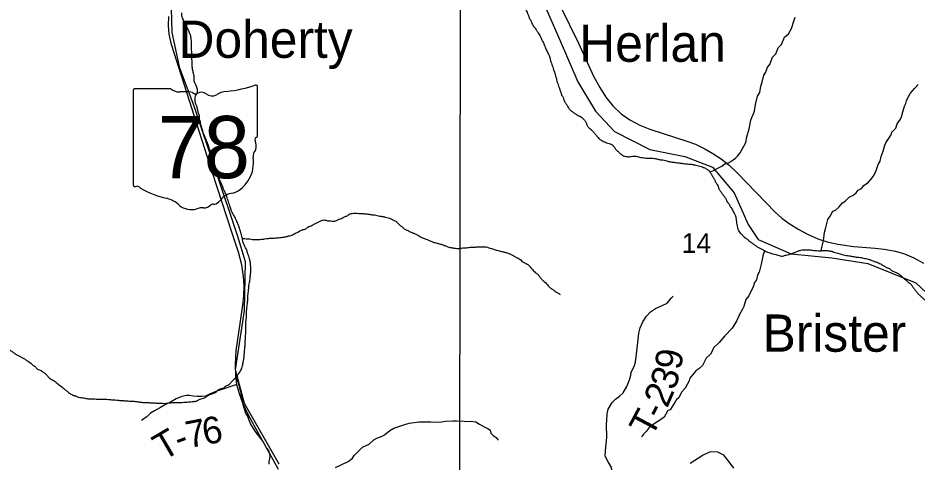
# Model space of a CAD drawing. Extents: x 0 to 191, y 0 to 55.
# Drawn here: x 147.505 to 148.459, y 19.453 to 19.924 of the extents above; entities that cross this region are included whole.
import ezdxf

# ---------------------------------------------------------------- set-up
doc = ezdxf.new("R2010")
doc.units = 0
for name, color, linetype in [('GM_X_Corporation', 7, 'Continuous'), ('GM_X_County_Road', 7, 'Continuous'), ('GM_X_Minor_River', 7, 'Continuous'), ('GM_X_Rail_Line', 7, 'Continuous'), ('GM_X_Section_Text', 7, 'Continuous'), ('GM_X_State_Location', 7, 'Continuous'), ('GM_X_State_Route', 7, 'Continuous'), ('GM_X_State_Shield', 7, 'Continuous'), ('GM_X_Township_Road', 7, 'Continuous'), ('GM_X_Township_Road_Text', 7, 'Continuous'), ('GM_X_Unincorporated_Text', 7, 'Continuous')]:
    doc.layers.add(name, color=color, linetype=linetype)

msp = doc.modelspace()

# ---------------------------------------------------------------- linework, layer by layer
at = {"layer": 'GM_X_Corporation'}
msp.add_lwpolyline([(147.97486, 19.94949), (148.48051, 19.94079), (148.47431, 19.43234), (147.97418, 19.43959)], close=True, dxfattribs=at)
at = {"layer": 'GM_X_County_Road'}
msp.add_lwpolyline([(148.26489, 19.44636), (148.25986, 19.45317), (148.25424, 19.46027), (148.24802, 19.46323), (148.23973, 19.46353), (148.23233, 19.45998), (148.21871, 19.4511)], dxfattribs=at)
at = {"layer": 'GM_X_Minor_River'}
for points in [[(148.23982, 19.76009), (148.2397, 19.76071), (148.24328, 19.7619), (148.24741, 19.76424), (148.25211, 19.76659), (148.25548, 19.76911), (148.25924, 19.7703), (148.26168, 19.77167), (148.26656, 19.77497), (148.26898, 19.77728), (148.27177, 19.78093), (148.27766, 19.79166), (148.2789, 19.79776), (148.28104, 19.80635), (148.28299, 19.8155), (148.28408, 19.81837), (148.28592, 19.8222), (148.28702, 19.82487), (148.28805, 19.83211), (148.29019, 19.8407), (148.2924, 19.84472), (148.29362, 19.85158), (148.29508, 19.85579), (148.29667, 19.86304), (148.2989, 19.8663), (148.30052, 19.87146), (148.30313, 19.87435), (148.30585, 19.88237), (148.30958, 19.88584), (148.31195, 19.89196), (148.31549, 19.89562), (148.3186, 19.90327), (148.32308, 19.90714), (148.32603, 19.9125), (148.32893, 19.92148), (148.33021, 19.92473)], [(148.3577, 19.67696), (148.3584, 19.68043), (148.35983, 19.68615), (148.36034, 19.68996), (148.36085, 19.69415), (148.36156, 19.69758), (148.36227, 19.70026), (148.36316, 19.70445), (148.36459, 19.70998), (148.36719, 19.71363), (148.37014, 19.71881), (148.37277, 19.71998), (148.37669, 19.72346), (148.38041, 19.72788), (148.38304, 19.72944), (148.38733, 19.73387), (148.39146, 19.73583), (148.39483, 19.73835), (148.39706, 19.74123), (148.40063, 19.7428), (148.40304, 19.74607), (148.40791, 19.74956), (148.41033, 19.75263), (148.41293, 19.75571), (148.4155, 19.76107), (148.41823, 19.76853), (148.42026, 19.77198), (148.42132, 19.77693), (148.42332, 19.78267), (148.42512, 19.78877), (148.42622, 19.79145), (148.43196, 19.7999), (148.43268, 19.80276), (148.43678, 19.80681), (148.43841, 19.81139), (148.44193, 19.81658), (148.44303, 19.81906), (148.44428, 19.82422), (148.44608, 19.83033), (148.44737, 19.833), (148.44827, 19.83587), (148.45047, 19.84065), (148.45195, 19.84353), (148.45697, 19.8493), (148.4607, 19.85316)], [(148.29715, 19.67729), (148.29697, 19.67539), (148.29606, 19.67291), (148.29501, 19.66776), (148.29394, 19.66281), (148.29199, 19.65422), (148.29014, 19.65116), (148.28889, 19.6462), (148.28704, 19.64332), (148.28559, 19.63874), (148.281, 19.62917), (148.27765, 19.62513), (148.27568, 19.61788), (148.27402, 19.61501), (148.27089, 19.60926), (148.26777, 19.60218), (148.26315, 19.59471), (148.25532, 19.58662), (148.24937, 19.5795), (148.24321, 19.57409), (148.2423, 19.57123), (148.24009, 19.56721), (148.23561, 19.56296), (148.23156, 19.5553), (148.22783, 19.55164), (148.22445, 19.54969), (148.21813, 19.54181), (148.21742, 19.53895), (148.21318, 19.5311), (148.20946, 19.52686), (148.20671, 19.52074), (148.20408, 19.51919), (148.20261, 19.51669), (148.19724, 19.50826), (148.19479, 19.50746), (148.19111, 19.50057), (148.18605, 19.49689), (148.18249, 19.49475), (148.17893, 19.49242), (148.1763, 19.49086), (148.17388, 19.48817), (148.17203, 19.48529), (148.16905, 19.48221), (148.16682, 19.47951)], [(147.73768, 19.5444), (147.73708, 19.54193), (147.73867, 19.53701), (147.74027, 19.53133), (147.74087, 19.52887), (147.74148, 19.52584), (147.74191, 19.52261), (147.74271, 19.51939), (147.74374, 19.5137), (147.74493, 19.51049), (147.74653, 19.50462), (147.74904, 19.50085), (147.74983, 19.49839), (147.75238, 19.49235), (147.75607, 19.48613), (147.75916, 19.4818), (147.76185, 19.47899), (147.76359, 19.47635), (147.76553, 19.47353), (147.76747, 19.47013), (147.76902, 19.46768), (147.77114, 19.46505), (147.77214, 19.46164), (147.77255, 19.45918), (147.77221, 19.4567), (147.7715, 19.45346), (147.77117, 19.45042)], [(147.84199, 19.44685), (147.85552, 19.4535), (147.8602, 19.4568), (147.86205, 19.45986), (147.87082, 19.46873), (147.87777, 19.47187), (147.88281, 19.4765), (147.886, 19.47825), (147.89165, 19.48042), (147.89428, 19.4816), (147.89989, 19.48643), (147.90402, 19.48858), (147.91136, 19.49115), (147.91457, 19.49215), (147.92022, 19.49394), (147.92305, 19.49436), (147.93041, 19.49541), (147.93495, 19.49547), (147.94328, 19.4954), (147.94726, 19.49527), (147.95501, 19.49556), (147.95879, 19.49619), (147.96654, 19.49668), (147.97071, 19.49654), (147.97866, 19.49628), (147.98169, 19.49594), (147.98585, 19.49599), (147.99097, 19.49531), (147.99498, 19.49289), (147.99994, 19.4903), (148.00375, 19.48826), (148.00624, 19.48659), (148.00685, 19.48355), (148.00954, 19.48093), (148.0126, 19.47869), (148.01472, 19.47587)]]:
    msp.add_lwpolyline(points, dxfattribs=at)
for points in [[(147.90374, 20.02722), (147.9038, 20.02728), (147.90625, 20.02977), (147.90851, 20.03112), (147.91097, 20.03227), (147.91362, 20.03305), (147.91741, 20.03459), (147.92044, 20.03556), (147.92385, 20.03597), (147.92669, 20.03637), (147.93219, 20.0364), (147.93447, 20.03623), (147.93732, 20.03606), (147.93998, 20.03588), (147.94245, 20.03495), (147.94512, 20.03345), (147.9474, 20.0327), (147.95349, 20.0297), (147.95597, 20.02858), (147.9594, 20.02708), (147.96225, 20.02558), (147.9653, 20.02351), (147.96797, 20.02201), (147.97102, 20.02032), (147.97483, 20.01825), (147.97749, 20.01694), (147.97997, 20.01563), (147.98246, 20.01261), (147.98512, 20.01262), (147.98779, 20.01036), (147.9899, 20.00753), (147.99258, 20.00431), (147.99487, 20.00186), (147.99832, 19.99675), (148.00005, 19.99448), (148.00158, 19.99145), (148.00312, 19.98899), (148.00504, 19.98634), (148.00657, 19.98351), (148.00811, 19.98124), (148.01079, 19.97821), (148.01308, 19.97576), (148.01556, 19.97369), (148.01786, 19.97123), (148.02035, 19.96802), (148.02245, 19.96556), (148.02495, 19.96178), (148.02762, 19.95856), (148.02992, 19.95573), (148.0326, 19.95252), (148.03414, 19.9493), (148.03625, 19.94684), (148.03741, 19.94381), (148.03914, 19.94059), (148.04144, 19.93719), (148.04317, 19.93435), (148.04451, 19.93208), (148.04548, 19.9298), (148.04663, 19.92715), (148.04779, 19.92412), (148.04933, 19.9209), (148.05068, 19.91787), (148.05184, 19.9156), (148.05394, 19.91295), (148.05548, 19.91068), (148.05759, 19.90746), (148.05893, 19.90519), (148.06028, 19.90216), (148.06221, 19.89856), (148.06336, 19.8961), (148.06433, 19.89364), (148.06549, 19.8908), (148.06761, 19.88644), (148.06876, 19.88417), (148.06973, 19.88171), (148.07032, 19.87848), (148.07129, 19.87583)], [(147.74657, 19.58724), (147.74693, 19.59028), (147.74689, 19.59502), (147.74706, 19.59844), (147.74703, 19.60167), (147.74739, 19.6049), (147.74755, 19.60889), (147.74789, 19.61421), (147.74843, 19.61935), (147.74897, 19.62372), (147.74913, 19.62771), (147.74929, 19.63113), (147.74966, 19.6336), (147.75001, 19.63778), (147.75073, 19.6431), (147.75128, 19.64577), (147.75145, 19.64843), (147.75199, 19.65261), (147.75215, 19.65641), (147.75213, 19.65907), (147.75172, 19.66419), (147.75093, 19.66837), (147.74996, 19.67102), (147.74899, 19.67386), (147.74783, 19.67765), (147.74648, 19.67992), (147.74513, 19.68314), (147.74416, 19.6858), (147.74299, 19.69111), (147.74162, 19.69623), (147.74065, 19.69945), (147.73987, 19.70192), (147.73852, 19.70551), (147.7364, 19.71025), (147.73448, 19.71404), (147.73255, 19.71744), (147.73121, 19.72028), (147.72985, 19.72445), (147.7281, 19.73014), (147.72616, 19.73602), (147.72404, 19.74094), (147.72269, 19.74378), (147.72153, 19.74681), (147.71941, 19.75155), (147.71825, 19.75496), (147.7169, 19.75761), (147.71593, 19.76007), (147.71458, 19.76386), (147.71321, 19.76879), (147.71205, 19.77201), (147.71088, 19.77695), (147.7103, 19.77922), (147.70894, 19.78358), (147.70719, 19.78832), (147.70584, 19.79211), (147.70468, 19.79476), (147.70352, 19.79798), (147.70198, 19.80139), (147.7012, 19.80424), (147.70003, 19.80784), (147.69906, 19.81125), (147.69866, 19.8141), (147.69789, 19.81675), (147.69787, 19.81903), (147.6967, 19.82282), (147.69592, 19.82605), (147.69475, 19.83022), (147.69359, 19.83306), (147.693, 19.83705), (147.69317, 19.83933), (147.69391, 19.84199), (147.69522, 19.84428), (147.69558, 19.84808), (147.69422, 19.85206), (147.69287, 19.8549), (147.6921, 19.85718), (147.69207, 19.86117), (147.69108, 19.8661), (147.6903, 19.87008), (147.68989, 19.87388), (147.68987, 19.87654), (147.68965, 19.88053), (147.68944, 19.88394), (147.6894, 19.88964), (147.68919, 19.8923), (147.68914, 19.89971), (147.68874, 19.90218), (147.68834, 19.90559), (147.68718, 19.90787), (147.68641, 19.91033), (147.68506, 19.91298), (147.68352, 19.91544), (147.68217, 19.91828), (147.68083, 19.92131), (147.67986, 19.92359), (147.67908, 19.92624), (147.67906, 19.92909)], [(148.07129, 19.87583), (148.07225, 19.87336), (148.07303, 19.87052), (148.07419, 19.86749), (148.07497, 19.86483), (148.07556, 19.86255), (148.07653, 19.85952), (148.07711, 19.85687), (148.07808, 19.85421), (148.07886, 19.85137), (148.08002, 19.84853), (148.08118, 19.84511), (148.08215, 19.84208), (148.08369, 19.83943), (148.08447, 19.83697), (148.0862, 19.83375), (148.08792, 19.83091), (148.08927, 19.82845), (148.09137, 19.82618), (148.09385, 19.82411), (148.09633, 19.82261), (148.09862, 19.8211), (148.1011, 19.81979), (148.10338, 19.81847), (148.10568, 19.81602), (148.10778, 19.81337), (148.10894, 19.81034), (148.11067, 19.80769), (148.11334, 19.80543), (148.11564, 19.80316), (148.11755, 19.8009), (148.11965, 19.79844), (148.12233, 19.79542), (148.12538, 19.79354), (148.12767, 19.79241), (148.12995, 19.79148), (148.13261, 19.79055), (148.13509, 19.78961), (148.13738, 19.78773), (148.13891, 19.78546), (148.1414, 19.78263), (148.14407, 19.78036), (148.14674, 19.77829), (148.14903, 19.77717), (148.15131, 19.7768), (148.15378, 19.77663), (148.15605, 19.77702), (148.15889, 19.77723), (148.16117, 19.77725), (148.16364, 19.77669), (148.16611, 19.77595), (148.16934, 19.77559), (148.17181, 19.77523), (148.17731, 19.77526), (148.18035, 19.7749), (148.18263, 19.77454), (148.18605, 19.77361), (148.18833, 19.77343), (148.19366, 19.77214), (148.19689, 19.7714), (148.19917, 19.77103), (148.20335, 19.77049), (148.20676, 19.77013), (148.20923, 19.76977), (148.21189, 19.76941), (148.21702, 19.76887), (148.22006, 19.7687), (148.22348, 19.76796), (148.22595, 19.76741), (148.22899, 19.76667), (148.23165, 19.76574), (148.23413, 19.7648), (148.23699, 19.76292), (148.23947, 19.76066), (148.2412, 19.75782), (148.24293, 19.75479), (148.24446, 19.75233), (148.24562, 19.74949), (148.24735, 19.74703), (148.24908, 19.74268), (148.251, 19.73965), (148.25292, 19.737), (148.25503, 19.73398), (148.25676, 19.73114), (148.25791, 19.72887), (148.25983, 19.72641), (148.26117, 19.72376), (148.2629, 19.72149), (148.26405, 19.71922), (148.26521, 19.71676), (148.26655, 19.7141), (148.26714, 19.71183), (148.26754, 19.70917), (148.26834, 19.70348), (148.26912, 19.70007), (148.27008, 19.69779), (148.27162, 19.69552)], [(147.74324, 19.68997), (147.74869, 19.68963), (147.75097, 19.68945), (147.75401, 19.6889), (147.75648, 19.68873), (147.75894, 19.68874), (147.76217, 19.68896), (147.76482, 19.68916), (147.7671, 19.68956), (147.77013, 19.68996), (147.77411, 19.69017), (147.77715, 19.69038), (147.77999, 19.69059), (147.78265, 19.6908), (147.78568, 19.6912), (147.78909, 19.69179), (147.79231, 19.69257), (147.79516, 19.69316), (147.79761, 19.69451), (147.8014, 19.69624), (147.80745, 19.69932), (147.80991, 19.69991), (147.81274, 19.70183), (147.81728, 19.70395), (147.82087, 19.70587), (147.82655, 19.70857), (147.83033, 19.70954), (147.83357, 19.7088), (147.83603, 19.70863), (147.8385, 19.70826), (147.84135, 19.70828), (147.84475, 19.70983), (147.84703, 19.7106), (147.85232, 19.7131), (147.85516, 19.71445), (147.85742, 19.71599), (147.85989, 19.71657), (147.86501, 19.71661), (147.86862, 19.71644), (147.87184, 19.71627), (147.87412, 19.7161), (147.87906, 19.71537), (147.88324, 19.71483), (147.88628, 19.71428), (147.88913, 19.71373), (147.89179, 19.71336), (147.89502, 19.71263), (147.90073, 19.71076), (147.90377, 19.70926), (147.90663, 19.70795), (147.90931, 19.70493), (147.91179, 19.70305), (147.91446, 19.70079), (147.91713, 19.69909), (147.92037, 19.6976), (147.92436, 19.69572), (147.92741, 19.6946), (147.93007, 19.6931), (147.93236, 19.6916), (147.93541, 19.69029), (147.93807, 19.68935), (147.94073, 19.68823), (147.94435, 19.68655), (147.94739, 19.68562), (147.95253, 19.68432), (147.95595, 19.6832), (147.9588, 19.68208), (147.96128, 19.68115), (147.96603, 19.68004), (147.96964, 19.67949), (147.9723, 19.67932), (147.97476, 19.67953), (147.97723, 19.67992), (147.98007, 19.67994), (147.98254, 19.68034), (147.985, 19.68055), (147.98861, 19.68076), (147.99278, 19.68098), (147.996, 19.68119), (147.99923, 19.68121), (148.00189, 19.68104), (148.00474, 19.6801), (148.00759, 19.67936), (148.01007, 19.67843), (148.0133, 19.6775), (148.01596, 19.67695), (148.01824, 19.6762), (148.02166, 19.67547), (148.0249, 19.67435), (148.02775, 19.67342), (148.03042, 19.67191), (148.03404, 19.66985), (148.03803, 19.66779), (148.04128, 19.66496), (148.04452, 19.66327), (148.04776, 19.66082), (148.05121, 19.65685)], [(148.27162, 19.69552), (148.27391, 19.69364), (148.27601, 19.69137), (148.27906, 19.6893), (148.28155, 19.68704), (148.28422, 19.68516), (148.2867, 19.68327), (148.28918, 19.68158), (148.29184, 19.68008), (148.29756, 19.67708), (148.3006, 19.67539), (148.30327, 19.67464), (148.30669, 19.67353), (148.30954, 19.67279), (148.31182, 19.67223), (148.31429, 19.67149), (148.31676, 19.67131), (148.31941, 19.67209), (148.32188, 19.67249), (148.32453, 19.67326), (148.32718, 19.67423), (148.32964, 19.67519), (148.33285, 19.67655), (148.33607, 19.67752), (148.33854, 19.67791), (148.34309, 19.67794), (148.34632, 19.67777), (148.3486, 19.67741), (148.35107, 19.67724), (148.3543, 19.67688), (148.35695, 19.67689), (148.35923, 19.6771), (148.36435, 19.67713), (148.36682, 19.67677), (148.37005, 19.67603), (148.37233, 19.67509), (148.37519, 19.67435), (148.37766, 19.67361), (148.37994, 19.67305), (148.3826, 19.67231), (148.38564, 19.67176), (148.38811, 19.6714), (148.39191, 19.67066), (148.39571, 19.67012), (148.39894, 19.66976), (148.40122, 19.66939), (148.40388, 19.66884), (148.40635, 19.66829), (148.40863, 19.66773), (148.41148, 19.66661), (148.41529, 19.66531), (148.41833, 19.66419), (148.42081, 19.66287), (148.42424, 19.66081), (148.42691, 19.6593), (148.42919, 19.65856), (148.43243, 19.65611), (148.43491, 19.6548), (148.43719, 19.65386), (148.43986, 19.65236), (148.44253, 19.65048), (148.44559, 19.64727), (148.44788, 19.64557), (148.45036, 19.64331), (148.45265, 19.64162), (148.45456, 19.63897), (148.45667, 19.63613), (148.45859, 19.63368), (148.46107, 19.63084), (148.46337, 19.62858), (148.46566, 19.62651), (148.46852, 19.62406), (148.47062, 19.62179), (148.4733, 19.61858), (148.47522, 19.61612), (148.47752, 19.6131), (148.47962, 19.61045), (148.48154, 19.60743), (148.48365, 19.60497), (148.4848, 19.60251), (148.48653, 19.59986), (148.48788, 19.59683), (148.48942, 19.59361), (148.49077, 19.59096), (148.49192, 19.5885), (148.49308, 19.58585), (148.49443, 19.5832), (148.49578, 19.57979), (148.49883, 19.57715), (148.50131, 19.57546), (148.50456, 19.5732), (148.5076, 19.57208), (148.50988, 19.57095), (148.51255, 19.57002), (148.51521, 19.56852), (148.51826, 19.56645), (148.52112, 19.56514)], [(148.05121, 19.65685), (148.05445, 19.65365), (148.05674, 19.65195), (148.05923, 19.64874), (148.06153, 19.6461), (148.06401, 19.64383), (148.06726, 19.64062), (148.06994, 19.6376), (148.07318, 19.63553), (148.07547, 19.63365), (148.07794, 19.63234), (148.08042, 19.63045)], [(147.46037, 19.58738), (147.46036, 19.58693), (147.46306, 19.5865), (147.46783, 19.58576), (147.47239, 19.58427), (147.47467, 19.58372), (147.47753, 19.5826), (147.48038, 19.5811), (147.48362, 19.57884), (147.48667, 19.57734), (147.48991, 19.57489), (147.49411, 19.57245), (147.49677, 19.57133), (147.50001, 19.56907), (147.50516, 19.56588), (147.5084, 19.56419), (147.51144, 19.56269), (147.51373, 19.561), (147.51621, 19.55949), (147.52098, 19.55573), (147.52327, 19.55422), (147.52575, 19.55139), (147.52937, 19.5499), (147.53242, 19.54764), (147.53509, 19.54557), (147.53739, 19.54273), (147.54215, 19.53972), (147.54654, 19.53633), (147.5515, 19.53257), (147.55494, 19.52974), (147.55723, 19.52786), (147.56047, 19.52541), (147.5639, 19.52354), (147.56694, 19.52261), (147.56923, 19.52167), (147.57208, 19.52112), (147.57493, 19.52076), (147.5793, 19.51984), (147.58215, 19.51967), (147.58518, 19.51969), (147.59069, 19.51954), (147.59486, 19.51937), (147.59752, 19.51939), (147.60112, 19.51923), (147.6053, 19.51887), (147.60834, 19.51871), (147.61176, 19.51835), (147.61593, 19.518), (147.62049, 19.51765), (147.62334, 19.51747), (147.62751, 19.51731), (147.63131, 19.51696), (147.63359, 19.51659), (147.63758, 19.51605), (147.64043, 19.51588), (147.64289, 19.5159), (147.64726, 19.51555), (147.6503, 19.51556), (147.65277, 19.5152), (147.65542, 19.51522), (147.6577, 19.51523), (147.66055, 19.51506), (147.66415, 19.51528), (147.66718, 19.51568), (147.67041, 19.51589), (147.67363, 19.51591), (147.67762, 19.51613), (147.68103, 19.51615), (147.68331, 19.51635), (147.68862, 19.51677), (147.69146, 19.51698), (147.69487, 19.51776), (147.69847, 19.51949), (147.70074, 19.52008), (147.7032, 19.52104), (147.70547, 19.52258), (147.70792, 19.52392), (147.71019, 19.52489), (147.71568, 19.52758), (147.71813, 19.52969), (147.72362, 19.53163), (147.72588, 19.53354), (147.72967, 19.53546), (147.73211, 19.53833), (147.73456, 19.54062), (147.73757, 19.54425), (147.74133, 19.5496), (147.7432, 19.5536), (147.74393, 19.55797), (147.74484, 19.56253), (147.7452, 19.56633), (147.74555, 19.56995), (147.74572, 19.57242), (147.74608, 19.57603), (147.74624, 19.57926), (147.74641, 19.58268), (147.74657, 19.58724)]]:
    msp.add_spline(points, degree=3, dxfattribs=at)
at = {"layer": 'GM_X_Rail_Line'}
for points in [[(148.06174, 19.94244), (148.07967, 19.90197), (148.09919, 19.85604), (148.11824, 19.825), (148.1384, 19.8034), (148.17594, 19.78446), (148.21306, 19.77698), (148.24225, 19.76571), (148.26523, 19.73829), (148.28014, 19.70475), (148.2906, 19.68883), (148.32574, 19.67348), (148.36913, 19.66948), (148.40716, 19.66332), (148.45823, 19.64287), (148.47503, 19.62698)], [(147.78245, 19.45044), (147.74561, 19.51505), (147.73607, 19.55074), (147.74565, 19.61364), (147.74642, 19.66509), (147.73854, 19.69187), (147.69197, 19.83018), (147.67694, 19.87062), (147.66875, 19.90829), (147.66808, 19.93353)]]:
    msp.add_lwpolyline(points, dxfattribs=at)
at = {"layer": 'GM_X_State_Route'}
for points in [[(148.08086, 19.93601), (148.09994, 19.89691), (148.11584, 19.86204), (148.12253, 19.85008), (148.129, 19.83978), (148.13657, 19.83045), (148.14523, 19.82212), (148.15444, 19.81576), (148.16508, 19.81006), (148.17567, 19.80572), (148.21607, 19.79284), (148.22419, 19.78988), (148.23417, 19.78505), (148.24261, 19.78023), (148.2516, 19.77431), (148.26016, 19.76751), (148.2686, 19.7595), (148.30885, 19.71783), (148.31587, 19.71158), (148.32376, 19.70577), (148.33385, 19.69962), (148.34328, 19.69447), (148.35409, 19.68967), (148.36401, 19.68635), (148.3752, 19.68372), (148.39219, 19.68142), (148.415, 19.67967), (148.42454, 19.67846), (148.43661, 19.67638), (148.44615, 19.67352), (148.45613, 19.66936), (148.46622, 19.66376)], [(147.78169, 19.44487), (147.75592, 19.49159), (147.74956, 19.50332), (147.74386, 19.51539), (147.74013, 19.52526), (147.73728, 19.53502), (147.73618, 19.54423), (147.73587, 19.55618), (147.73684, 19.57066), (147.74386, 19.61935), (147.74484, 19.62922), (147.74528, 19.63953), (147.74452, 19.64973), (147.74254, 19.66201), (147.73903, 19.6755), (147.73201, 19.69677), (147.71162, 19.75961), (147.66797, 19.89559), (147.66567, 19.90656), (147.66468, 19.91566), (147.66512, 19.9252)]]:
    msp.add_lwpolyline(points, dxfattribs=at)
at = {"layer": 'GM_X_State_Shield'}
for p, q in [((147.75921, 19.79875), (147.75921, 19.85109)), ((147.62737, 19.84689), (147.62737, 19.74683)), ((147.66728, 19.84861), (147.62867, 19.84861)), ((147.75919, 19.79876), (147.75921, 19.79875))]:
    msp.add_line(p, q, dxfattribs=at)
for centre, radius, start, end in [((147.71225, 19.98503), 0.13981, 275.84447, 288.90645), ((147.75775, 19.85131), 0.00147, 351.86209, 97.738), ((147.62888, 19.84711), 0.00153, 98.1301, 188.1301), ((147.67647, 19.86023), 0.01481, 231.61951, 271.11188), ((147.68139, 19.79244), 0.05318, 80.48669, 94.98827), ((147.69346, 19.84762), 0.00427, 219.79206, 297.10237), ((147.69973, 19.83606), 0.00889, 54.46668, 119.14113), ((147.7112, 19.85192), 0.01069, 233.85621, 294.82819), ((147.73008, 19.81805), 0.02813, 97.34618, 120.76885), ((147.75887, 19.79491), 0.00227, 107.94398, 210.33697), ((147.74442, 19.78829), 0.01363, 340.03296, 23.64957), ((147.75764, 19.79855), 0.00157, 289.60381, 7.73413), ((147.76447, 19.77685), 0.00992, 136.8065, 186.92959), ((147.72008, 19.77019), 0.03497, 292.30889, 8.98584), ((147.6289, 19.74661), 0.00154, 171.95839, 258.30661), ((147.62913, 19.75685), 0.01176, 267.33899, 280.60386), ((147.63154, 19.74106), 0.00424, 29.74838, 93.27175), ((147.68507, 19.83096), 0.10096, 240.41292, 257.1985), ((147.73482, 19.71874), 0.01915, 94.40312, 142.57675), ((147.65497, 19.70188), 0.03159, 47.18416, 75.83597), ((147.71184, 19.72338), 0.00301, 65.75173, 132.64842), ((147.71056, 19.73713), 0.0113, 282.87319, 323.27711), ((147.68913, 19.74056), 0.02004, 230.70037, 286.29184), ((147.70071, 19.70597), 0.01647, 85.69512, 111.20995), ((147.70218, 19.73307), 0.01068, 268.77702, 315.54927)]:
    msp.add_arc(centre, radius, start, end, dxfattribs=at)
at = {"layer": 'GM_X_Township_Road'}
for points in [[(148.15574, 19.54639), (148.15624, 19.54865), (148.15936, 19.55517), (148.16062, 19.55862), (148.16213, 19.57024), (148.16291, 19.57957), (148.16425, 19.58948), (148.16567, 19.59501), (148.16785, 19.60095), (148.17191, 19.60729), (148.17657, 19.61213), (148.18183, 19.61565), (148.18899, 19.61901), (148.19407, 19.62138), (148.19854, 19.62678), (148.2004, 19.62872)], [(148.13612, 19.42889), (148.13671, 19.43363), (148.13599, 19.43972), (148.13514, 19.44685), (148.13138, 19.45287), (148.12842, 19.45909), (148.12863, 19.46472), (148.1302, 19.47922), (148.1297, 19.49267), (148.13019, 19.49724), (148.13045, 19.50371), (148.13169, 19.50906), (148.13593, 19.51598), (148.13929, 19.51946), (148.1436, 19.52277), (148.14734, 19.52625), (148.15121, 19.53298), (148.15431, 19.54007), (148.15543, 19.54503), (148.15574, 19.54639)], [(147.71498, 19.52769), (147.70833, 19.52493), (147.70394, 19.52285), (147.70021, 19.5223), (147.6955, 19.52241), (147.69105, 19.52282), (147.68705, 19.52332), (147.68382, 19.52326), (147.6789, 19.52241), (147.67286, 19.52002), (147.66685, 19.5163), (147.66176, 19.51374), (147.65631, 19.5106), (147.64991, 19.50726), (147.64559, 19.50452), (147.64204, 19.50103), (147.63867, 19.4985), (147.63604, 19.49693)], [(147.73728, 19.53502), (147.716, 19.52811), (147.71498, 19.52769)]]:
    msp.add_lwpolyline(points, dxfattribs=at)

# ---------------------------------------------------------------- texts
at = {"layer": 'GM_X_Section_Text'}
msp.add_text('14', height=0.020928, rotation=0.00001, dxfattribs=at).set_placement((148.20962, 19.67461))
at = {"layer": 'GM_X_State_Location'}
msp.add_text('78', height=0.0000947, rotation=0.00001, dxfattribs=at).set_placement((147.66796, 19.78332))
for s, p in [('s', (147.69181, 19.79021)), ('r', (147.6918, 19.79021))]:
    msp.add_text(s, height=0.0000947, dxfattribs=at).set_placement(p)
at = {"layer": 'GM_X_State_Shield'}
msp.add_text('78', height=0.065918, dxfattribs=at).set_placement((147.65324, 19.75389))
at = {"layer": 'GM_X_Township_Road_Text'}
for s, rotation, p in [('9', 81.75013, (148.20882, 19.54978)), ('3', 71.85096, (148.20215, 19.52795)), ('2', 66.57867, (148.19418, 19.50923)), ('T', 62.00313, (148.17772, 19.4779)), ('-', 62.36417, (148.18779, 19.49684)), ('7', 11.13337, (147.68617, 19.4674)), ('6', 10.38118, (147.70325, 19.47076)), ('T', 30.35515, (147.65923, 19.45354)), ('-', 20.10381, (147.67635, 19.4637))]:
    msp.add_text(s, height=0.02841, rotation=rotation, dxfattribs=at).set_placement(p)
at = {"layer": 'GM_X_Unincorporated_Text'}
for s, p in [('Doherty', (147.67546, 19.88149)), ('Herlan', (148.10088, 19.87732)), ('Brister', (148.29546, 19.56982))]:
    msp.add_text(s, height=0.039489, rotation=0.00001, dxfattribs=at).set_placement(p)

doc.saveas('drawing.dxf')
